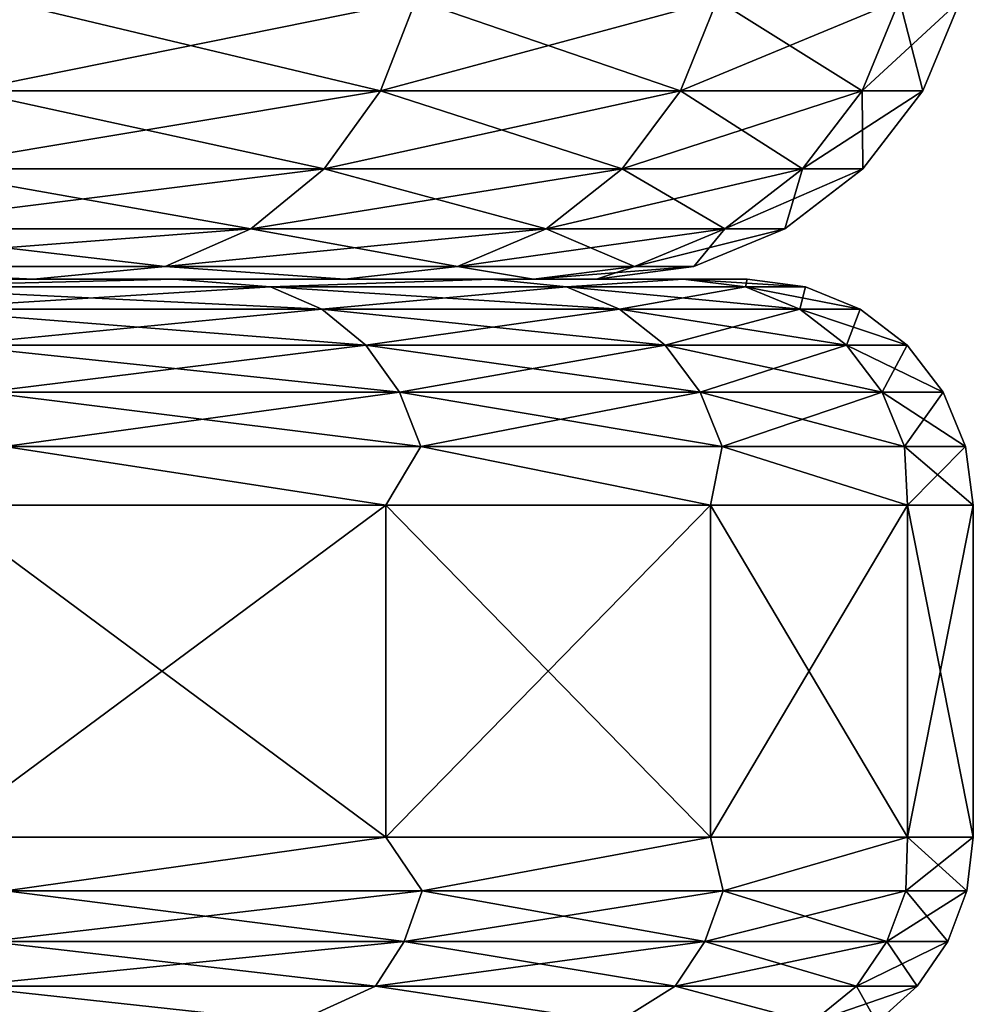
# Model space of a CAD drawing. Header units: millimetres. Extents: x -139 to 106, y -8 to 139.
# Tile 435 of 459: x 87.23 to 88.5, y 46.08 to 47.38. Entities that reach past the tile are written whole.
import ezdxf

# ---------------------------------------------------------------- set-up
doc = ezdxf.new("R2010")
doc.units = ezdxf.units.MM
doc.header["$LTSCALE"] = 53.842063
for name, color, linetype in [('168', 7, 'CONTINUOUS'), ('169', 7, 'CONTINUOUS'), ('170', 7, 'CONTINUOUS'), ('171', 7, 'CONTINUOUS'), ('172', 7, 'CONTINUOUS'), ('173', 7, 'CONTINUOUS'), ('174', 7, 'CONTINUOUS'), ('3', 7, 'CONTINUOUS'), ('6', 7, 'CONTINUOUS')]:
    doc.layers.add(name, color=color, linetype=linetype)

msp = doc.modelspace()

# ---------------------------------------------------------------- linework, layer by layer
at = {"layer": '168', "color": 7, "linetype": 'CONTINUOUS', "true_color": 0x009900}
for points in [[(86.6827, 47.0379, -5.3444), (87.2527, 47.0379, -4.078), (87.4398, 47.0379, -4.1486), (86.6827, 47.0379, -5.3444)], [(86.8599, 47.0379, -5.4371), (86.6827, 47.0379, -5.3444), (87.4398, 47.0379, -4.1486), (86.8599, 47.0379, -5.4371)], [(87.2528, 47.0379, 4.0777), (86.6828, 47.0379, 5.3441), (87.4397, 47.0379, 4.1489), (87.2528, 47.0379, 4.0777)], [(87.4397, 47.0379, 4.1489), (86.6828, 47.0379, 5.3441), (86.8598, 47.0379, 5.4373), (87.4397, 47.0379, 4.1489)], [(87.2527, 47.0379, -4.078), (87.6658, 47.0379, -2.7522), (87.8601, 47.0379, -2.7998), (87.2527, 47.0379, -4.078)], [(87.4398, 47.0379, -4.1486), (87.2527, 47.0379, -4.078), (87.8601, 47.0379, -2.7998), (87.4398, 47.0379, -4.1486)], [(87.6659, 47.0379, 2.7519), (87.2528, 47.0379, 4.0777), (87.86, 47.0379, 2.8), (87.6659, 47.0379, 2.7519)], [(87.86, 47.0379, 2.8), (87.2528, 47.0379, 4.0777), (87.4397, 47.0379, 4.1489), (87.86, 47.0379, 2.8)], [(87.6658, 47.0379, -2.7522), (87.9161, 47.0379, -1.3862), (88.1147, 47.0379, -1.41), (87.6658, 47.0379, -2.7522)], [(87.8601, 47.0379, -2.7998), (87.6658, 47.0379, -2.7522), (88.1147, 47.0379, -1.41), (87.8601, 47.0379, -2.7998)], [(87.9162, 47.0379, 1.3859), (87.6659, 47.0379, 2.7519), (88.1147, 47.0379, 1.4103), (87.9162, 47.0379, 1.3859)], [(88.1147, 47.0379, 1.4103), (87.6659, 47.0379, 2.7519), (87.86, 47.0379, 2.8), (88.1147, 47.0379, 1.4103)], [(87.9161, 47.0379, -1.3862), (88, 47.0379), (88.1147, 47.0379, -1.41), (87.9161, 47.0379, -1.3862)], [(88, 47.0379), (87.9162, 47.0379, 1.3859), (88.2, 47.0379), (88, 47.0379)], [(88.2, 47.0379), (87.9162, 47.0379, 1.3859), (88.1147, 47.0379, 1.4103), (88.2, 47.0379)], [(88.1147, 47.0379, -1.41), (88, 47.0379), (88.2, 47.0379), (88.1147, 47.0379, -1.41)]]:
    msp.add_3dface(points, dxfattribs=at)
at = {"layer": '169', "color": 7, "linetype": 'CONTINUOUS', "true_color": 0x009900}
for points in [[(87.4397, 47.0379, 4.1489), (86.8598, 47.0379, 5.4373), (87.0246, 47.0278, 5.2857), (87.4397, 47.0379, 4.1489)], [(87.5671, 47.0278, 4.0281), (87.4397, 47.0379, 4.1489), (87.0246, 47.0278, 5.2857), (87.5671, 47.0278, 4.0281)], [(87.86, 47.0379, 2.8), (87.4397, 47.0379, 4.1489), (87.5671, 47.0278, 4.0281), (87.86, 47.0379, 2.8)], [(87.9599, 47.0278, 2.716), (87.86, 47.0379, 2.8), (87.5671, 47.0278, 4.0281), (87.9599, 47.0278, 2.716)], [(88.1147, 47.0379, 1.4103), (87.86, 47.0379, 2.8), (87.9599, 47.0278, 2.716), (88.1147, 47.0379, 1.4103)], [(88.1977, 47.0278, 1.3673), (88.1147, 47.0379, 1.4103), (87.9599, 47.0278, 2.716), (88.1977, 47.0278, 1.3673)], [(88.2, 47.0379), (88.1147, 47.0379, 1.4103), (88.2773, 47.0278), (88.2, 47.0379)], [(88.2773, 47.0278), (88.1147, 47.0379, 1.4103), (88.1977, 47.0278, 1.3673), (88.2773, 47.0278)], [(87.5671, 47.0278, 4.0281), (87.0246, 47.0278, 5.2857), (87.6352, 46.9979, 4.0529), (87.5671, 47.0278, 4.0281)], [(87.0246, 47.0278, 5.2857), (87.0894, 46.9979, 5.3182), (87.6352, 46.9979, 4.0529), (87.0246, 47.0278, 5.2857)], [(87.9599, 47.0278, 2.716), (87.5671, 47.0278, 4.0281), (88.0304, 46.9979, 2.7328), (87.9599, 47.0278, 2.716)], [(87.5671, 47.0278, 4.0281), (87.6352, 46.9979, 4.0529), (88.0304, 46.9979, 2.7328), (87.5671, 47.0278, 4.0281)], [(88.1977, 47.0278, 1.3673), (87.9599, 47.0278, 2.716), (88.2697, 46.9979, 1.3757), (88.1977, 47.0278, 1.3673)], [(87.9599, 47.0278, 2.716), (88.0304, 46.9979, 2.7328), (88.2697, 46.9979, 1.3757), (87.9599, 47.0278, 2.716)], [(88.2773, 47.0278), (88.1977, 47.0278, 1.3673), (88.3498, 46.9979), (88.2773, 47.0278)], [(88.3498, 46.9979), (88.1977, 47.0278, 1.3673), (88.2697, 46.9979, 1.3757), (88.3498, 46.9979)], [(87.145, 46.9502, 5.3461), (87.6936, 46.9502, 4.0742), (87.0894, 46.9979, 5.3182), (87.145, 46.9502, 5.3461)], [(87.0894, 46.9979, 5.3182), (87.6936, 46.9502, 4.0742), (87.6352, 46.9979, 4.0529), (87.0894, 46.9979, 5.3182)], [(87.6936, 46.9502, 4.0742), (88.0909, 46.9502, 2.7471), (87.6352, 46.9979, 4.0529), (87.6936, 46.9502, 4.0742)], [(87.6352, 46.9979, 4.0529), (88.0909, 46.9502, 2.7471), (88.0304, 46.9979, 2.7328), (87.6352, 46.9979, 4.0529)], [(88.0909, 46.9502, 2.7471), (88.3315, 46.9502, 1.3829), (88.0304, 46.9979, 2.7328), (88.0909, 46.9502, 2.7471)], [(88.0304, 46.9979, 2.7328), (88.3315, 46.9502, 1.3829), (88.2697, 46.9979, 1.3757), (88.0304, 46.9979, 2.7328)], [(88.3315, 46.9502, 1.3829), (88.412, 46.9502), (88.2697, 46.9979, 1.3757), (88.3315, 46.9502, 1.3829)], [(88.412, 46.9502), (88.3498, 46.9979), (88.2697, 46.9979, 1.3757), (88.412, 46.9502)], [(87.1876, 46.888, 5.3675), (87.7385, 46.888, 4.0905), (87.145, 46.9502, 5.3461), (87.1876, 46.888, 5.3675)], [(87.145, 46.9502, 5.3461), (87.7385, 46.888, 4.0905), (87.6936, 46.9502, 4.0742), (87.145, 46.9502, 5.3461)], [(87.7385, 46.888, 4.0905), (88.1374, 46.888, 2.7581), (87.6936, 46.9502, 4.0742), (87.7385, 46.888, 4.0905)], [(87.6936, 46.9502, 4.0742), (88.1374, 46.888, 2.7581), (88.0909, 46.9502, 2.7471), (87.6936, 46.9502, 4.0742)], [(88.1374, 46.888, 2.7581), (88.3789, 46.888, 1.3884), (88.0909, 46.9502, 2.7471), (88.1374, 46.888, 2.7581)], [(88.0909, 46.9502, 2.7471), (88.3789, 46.888, 1.3884), (88.3315, 46.9502, 1.3829), (88.0909, 46.9502, 2.7471)], [(88.3789, 46.888, 1.3884), (88.4598, 46.888), (88.3315, 46.9502, 1.3829), (88.3789, 46.888, 1.3884)], [(88.4598, 46.888), (88.412, 46.9502), (88.3315, 46.9502, 1.3829), (88.4598, 46.888)], [(87.2145, 46.8156, 5.381), (87.7667, 46.8156, 4.1007), (87.1876, 46.888, 5.3675), (87.2145, 46.8156, 5.381)], [(87.1876, 46.888, 5.3675), (87.7667, 46.8156, 4.1007), (87.7385, 46.888, 4.0905), (87.1876, 46.888, 5.3675)], [(87.7667, 46.8156, 4.1007), (88.1666, 46.8156, 2.765), (87.7385, 46.888, 4.0905), (87.7667, 46.8156, 4.1007)], [(87.7385, 46.888, 4.0905), (88.1666, 46.8156, 2.765), (88.1374, 46.888, 2.7581), (87.7385, 46.888, 4.0905)], [(88.1666, 46.8156, 2.765), (88.4087, 46.8156, 1.3919), (88.1374, 46.888, 2.7581), (88.1666, 46.8156, 2.765)], [(88.1374, 46.888, 2.7581), (88.4087, 46.8156, 1.3919), (88.3789, 46.888, 1.3884), (88.1374, 46.888, 2.7581)], [(88.4087, 46.8156, 1.3919), (88.4898, 46.8156), (88.3789, 46.888, 1.3884), (88.4087, 46.8156, 1.3919)], [(88.4898, 46.8156), (88.4598, 46.888), (88.3789, 46.888, 1.3884), (88.4898, 46.8156)], [(87.1255, 46.7379, 5.5767), (87.7202, 46.7379, 4.2553), (87.2145, 46.8156, 5.381), (87.1255, 46.7379, 5.5767)], [(87.2145, 46.8156, 5.381), (87.7202, 46.7379, 4.2553), (87.7667, 46.8156, 4.1007), (87.2145, 46.8156, 5.381)], [(87.7202, 46.7379, 4.2553), (88.1513, 46.7379, 2.8718), (87.7667, 46.8156, 4.1007), (87.7202, 46.7379, 4.2553)], [(87.7667, 46.8156, 4.1007), (88.1513, 46.7379, 2.8718), (88.1666, 46.8156, 2.765), (87.7667, 46.8156, 4.1007)], [(88.1513, 46.7379, 2.8718), (88.4125, 46.7379, 1.4465), (88.1666, 46.8156, 2.765), (88.1513, 46.7379, 2.8718)], [(88.1666, 46.8156, 2.765), (88.4125, 46.7379, 1.4465), (88.4087, 46.8156, 1.3919), (88.1666, 46.8156, 2.765)], [(88.4125, 46.7379, 1.4465), (88.5, 46.7379), (88.4087, 46.8156, 1.3919), (88.4125, 46.7379, 1.4465)], [(88.4087, 46.8156, 1.3919), (88.5, 46.7379), (88.4898, 46.8156), (88.4087, 46.8156, 1.3919)]]:
    msp.add_3dface(points, dxfattribs=at)
at = {"layer": '170', "color": 7, "linetype": 'CONTINUOUS', "true_color": 0x009900}
for points in [[(86.8599, 47.0379, -5.4371), (87.4398, 47.0379, -4.1486), (87.0246, 47.0278, -5.2857), (86.8599, 47.0379, -5.4371)], [(87.0246, 47.0278, -5.2857), (87.4398, 47.0379, -4.1486), (87.5671, 47.0278, -4.0281), (87.0246, 47.0278, -5.2857)], [(87.4398, 47.0379, -4.1486), (87.8601, 47.0379, -2.7998), (87.5671, 47.0278, -4.0281), (87.4398, 47.0379, -4.1486)], [(87.5671, 47.0278, -4.0281), (87.8601, 47.0379, -2.7998), (87.9599, 47.0278, -2.716), (87.5671, 47.0278, -4.0281)], [(87.8601, 47.0379, -2.7998), (88.1147, 47.0379, -1.41), (87.9599, 47.0278, -2.716), (87.8601, 47.0379, -2.7998)], [(87.9599, 47.0278, -2.716), (88.1147, 47.0379, -1.41), (88.1977, 47.0278, -1.3673), (87.9599, 47.0278, -2.716)], [(88.1147, 47.0379, -1.41), (88.2, 47.0379), (88.1977, 47.0278, -1.3673), (88.1147, 47.0379, -1.41)], [(88.2, 47.0379), (88.2773, 47.0278), (88.1977, 47.0278, -1.3673), (88.2, 47.0379)], [(87.0246, 47.0278, -5.2857), (87.5671, 47.0278, -4.0281), (87.0894, 46.9979, -5.3182), (87.0246, 47.0278, -5.2857)], [(87.5671, 47.0278, -4.0281), (87.6352, 46.9979, -4.0529), (87.0894, 46.9979, -5.3182), (87.5671, 47.0278, -4.0281)], [(87.5671, 47.0278, -4.0281), (87.9599, 47.0278, -2.716), (87.6352, 46.9979, -4.0529), (87.5671, 47.0278, -4.0281)], [(87.9599, 47.0278, -2.716), (88.0304, 46.9979, -2.7328), (87.6352, 46.9979, -4.0529), (87.9599, 47.0278, -2.716)], [(87.9599, 47.0278, -2.716), (88.1977, 47.0278, -1.3673), (88.0304, 46.9979, -2.7328), (87.9599, 47.0278, -2.716)], [(88.1977, 47.0278, -1.3673), (88.2697, 46.9979, -1.3757), (88.0304, 46.9979, -2.7328), (88.1977, 47.0278, -1.3673)], [(88.1977, 47.0278, -1.3673), (88.2773, 47.0278), (88.2697, 46.9979, -1.3757), (88.1977, 47.0278, -1.3673)], [(88.2773, 47.0278), (88.3498, 46.9979), (88.2697, 46.9979, -1.3757), (88.2773, 47.0278)], [(87.6352, 46.9979, -4.0529), (87.145, 46.9502, -5.3461), (87.0894, 46.9979, -5.3182), (87.6352, 46.9979, -4.0529)], [(87.6936, 46.9502, -4.0742), (87.145, 46.9502, -5.3461), (87.6352, 46.9979, -4.0529), (87.6936, 46.9502, -4.0742)], [(88.0304, 46.9979, -2.7328), (87.6936, 46.9502, -4.0742), (87.6352, 46.9979, -4.0529), (88.0304, 46.9979, -2.7328)], [(88.0909, 46.9502, -2.7471), (87.6936, 46.9502, -4.0742), (88.0304, 46.9979, -2.7328), (88.0909, 46.9502, -2.7471)], [(88.2697, 46.9979, -1.3757), (88.0909, 46.9502, -2.7471), (88.0304, 46.9979, -2.7328), (88.2697, 46.9979, -1.3757)], [(88.3315, 46.9502, -1.3829), (88.0909, 46.9502, -2.7471), (88.2697, 46.9979, -1.3757), (88.3315, 46.9502, -1.3829)], [(88.3498, 46.9979), (88.3315, 46.9502, -1.3829), (88.2697, 46.9979, -1.3757), (88.3498, 46.9979)], [(88.3498, 46.9979), (88.412, 46.9502), (88.3315, 46.9502, -1.3829), (88.3498, 46.9979)], [(87.6936, 46.9502, -4.0742), (87.1876, 46.888, -5.3675), (87.145, 46.9502, -5.3461), (87.6936, 46.9502, -4.0742)], [(87.7385, 46.888, -4.0905), (87.1876, 46.888, -5.3675), (87.6936, 46.9502, -4.0742), (87.7385, 46.888, -4.0905)], [(88.0909, 46.9502, -2.7471), (87.7385, 46.888, -4.0905), (87.6936, 46.9502, -4.0742), (88.0909, 46.9502, -2.7471)], [(88.1374, 46.888, -2.7581), (87.7385, 46.888, -4.0905), (88.0909, 46.9502, -2.7471), (88.1374, 46.888, -2.7581)], [(88.3315, 46.9502, -1.3829), (88.1374, 46.888, -2.7581), (88.0909, 46.9502, -2.7471), (88.3315, 46.9502, -1.3829)], [(88.3789, 46.888, -1.3884), (88.1374, 46.888, -2.7581), (88.3315, 46.9502, -1.3829), (88.3789, 46.888, -1.3884)], [(88.412, 46.9502), (88.3789, 46.888, -1.3884), (88.3315, 46.9502, -1.3829), (88.412, 46.9502)], [(88.412, 46.9502), (88.4598, 46.888), (88.3789, 46.888, -1.3884), (88.412, 46.9502)], [(87.7385, 46.888, -4.0905), (87.2145, 46.8156, -5.381), (87.1876, 46.888, -5.3675), (87.7385, 46.888, -4.0905)], [(87.7667, 46.8156, -4.1007), (87.2145, 46.8156, -5.381), (87.7385, 46.888, -4.0905), (87.7667, 46.8156, -4.1007)], [(88.1374, 46.888, -2.7581), (87.7667, 46.8156, -4.1007), (87.7385, 46.888, -4.0905), (88.1374, 46.888, -2.7581)], [(88.1666, 46.8156, -2.765), (87.7667, 46.8156, -4.1007), (88.1374, 46.888, -2.7581), (88.1666, 46.8156, -2.765)], [(88.3789, 46.888, -1.3884), (88.1666, 46.8156, -2.765), (88.1374, 46.888, -2.7581), (88.3789, 46.888, -1.3884)], [(88.4087, 46.8156, -1.3919), (88.1666, 46.8156, -2.765), (88.3789, 46.888, -1.3884), (88.4087, 46.8156, -1.3919)], [(88.4598, 46.888), (88.4087, 46.8156, -1.3919), (88.3789, 46.888, -1.3884), (88.4598, 46.888)], [(88.4598, 46.888), (88.4898, 46.8156), (88.4087, 46.8156, -1.3919), (88.4598, 46.888)], [(87.7202, 46.7379, -4.2553), (87.1255, 46.7379, -5.5767), (87.2145, 46.8156, -5.381), (87.7202, 46.7379, -4.2553)], [(87.7667, 46.8156, -4.1007), (87.7202, 46.7379, -4.2553), (87.2145, 46.8156, -5.381), (87.7667, 46.8156, -4.1007)], [(88.1513, 46.7379, -2.8718), (87.7202, 46.7379, -4.2553), (87.7667, 46.8156, -4.1007), (88.1513, 46.7379, -2.8718)], [(88.1666, 46.8156, -2.765), (88.1513, 46.7379, -2.8718), (87.7667, 46.8156, -4.1007), (88.1666, 46.8156, -2.765)], [(88.4125, 46.7379, -1.4464), (88.1513, 46.7379, -2.8718), (88.1666, 46.8156, -2.765), (88.4125, 46.7379, -1.4464)], [(88.4087, 46.8156, -1.3919), (88.4125, 46.7379, -1.4464), (88.1666, 46.8156, -2.765), (88.4087, 46.8156, -1.3919)], [(88.4898, 46.8156), (88.4125, 46.7379, -1.4464), (88.4087, 46.8156, -1.3919), (88.4898, 46.8156)], [(88.4898, 46.8156), (88.5, 46.7379), (88.4125, 46.7379, -1.4464), (88.4898, 46.8156)]]:
    msp.add_3dface(points, dxfattribs=at)
at = {"layer": '171', "color": 7, "linetype": 'CONTINUOUS', "true_color": 0x009900}
for points in [[(87.1255, 46.7379, -5.5767), (87.7202, 46.7379, -4.2553), (87.1255, 46.2969, -5.5767), (87.1255, 46.7379, -5.5767)], [(87.1255, 46.2969, -5.5767), (87.7202, 46.7379, -4.2553), (87.7202, 46.2969, -4.2553), (87.1255, 46.2969, -5.5767)], [(87.7202, 46.7379, -4.2553), (88.1513, 46.7379, -2.8718), (87.7202, 46.2969, -4.2553), (87.7202, 46.7379, -4.2553)], [(87.7202, 46.2969, -4.2553), (88.1513, 46.7379, -2.8718), (88.1513, 46.2969, -2.8718), (87.7202, 46.2969, -4.2553)], [(88.1513, 46.7379, -2.8718), (88.4125, 46.7379, -1.4464), (88.1513, 46.2969, -2.8718), (88.1513, 46.7379, -2.8718)], [(88.1513, 46.2969, -2.8718), (88.4125, 46.7379, -1.4464), (88.4125, 46.2969, -1.4464), (88.1513, 46.2969, -2.8718)], [(88.4125, 46.7379, -1.4464), (88.5, 46.7379), (88.4125, 46.2969, -1.4464), (88.4125, 46.7379, -1.4464)], [(88.4125, 46.2969, -1.4464), (88.5, 46.7379), (88.5, 46.2969), (88.4125, 46.2969, -1.4464)]]:
    msp.add_3dface(points, dxfattribs=at)
at = {"layer": '172', "color": 7, "linetype": 'CONTINUOUS', "true_color": 0x009900}
for points in [[(87.7202, 46.7379, 4.2553), (87.1255, 46.7379, 5.5767), (87.7202, 46.2969, 4.2553), (87.7202, 46.7379, 4.2553)], [(87.7202, 46.2969, 4.2553), (87.1255, 46.7379, 5.5767), (87.1255, 46.2969, 5.5767), (87.7202, 46.2969, 4.2553)], [(88.1513, 46.7379, 2.8718), (87.7202, 46.7379, 4.2553), (88.1513, 46.2969, 2.8718), (88.1513, 46.7379, 2.8718)], [(88.1513, 46.2969, 2.8718), (87.7202, 46.7379, 4.2553), (87.7202, 46.2969, 4.2553), (88.1513, 46.2969, 2.8718)], [(88.4125, 46.7379, 1.4465), (88.1513, 46.7379, 2.8718), (88.4125, 46.2969, 1.4465), (88.4125, 46.7379, 1.4465)], [(88.4125, 46.2969, 1.4465), (88.1513, 46.7379, 2.8718), (88.1513, 46.2969, 2.8718), (88.4125, 46.2969, 1.4465)], [(88.5, 46.7379), (88.4125, 46.7379, 1.4465), (88.5, 46.2969), (88.5, 46.7379)], [(88.5, 46.2969), (88.4125, 46.7379, 1.4465), (88.4125, 46.2969, 1.4465), (88.5, 46.2969)]]:
    msp.add_3dface(points, dxfattribs=at)
at = {"layer": '173', "color": 7, "linetype": 'CONTINUOUS', "true_color": 0x009900}
for points in [[(87.7202, 46.2969, 4.2553), (87.1255, 46.2969, 5.5767), (87.2159, 46.2258, 5.3817), (87.7202, 46.2969, 4.2553)], [(87.7683, 46.2258, 4.1013), (87.7202, 46.2969, 4.2553), (87.2159, 46.2258, 5.3817), (87.7683, 46.2258, 4.1013)], [(88.1513, 46.2969, 2.8718), (87.7202, 46.2969, 4.2553), (87.7683, 46.2258, 4.1013), (88.1513, 46.2969, 2.8718)], [(88.1682, 46.2258, 2.7654), (88.1513, 46.2969, 2.8718), (87.7683, 46.2258, 4.1013), (88.1682, 46.2258, 2.7654)], [(88.4125, 46.2969, 1.4465), (88.1513, 46.2969, 2.8718), (88.1682, 46.2258, 2.7654), (88.4125, 46.2969, 1.4465)], [(88.4104, 46.2258, 1.3921), (88.4125, 46.2969, 1.4465), (88.1682, 46.2258, 2.7654), (88.4104, 46.2258, 1.3921)], [(88.4914, 46.2258), (88.4125, 46.2969, 1.4465), (88.4104, 46.2258, 1.3921), (88.4914, 46.2258)], [(88.5, 46.2969), (88.4125, 46.2969, 1.4465), (88.4914, 46.2258), (88.5, 46.2969)], [(87.2159, 46.2258, 5.3817), (87.1933, 46.1585, 5.3704), (87.7445, 46.1585, 4.0927), (87.2159, 46.2258, 5.3817)], [(87.7683, 46.2258, 4.1013), (87.2159, 46.2258, 5.3817), (87.7445, 46.1585, 4.0927), (87.7683, 46.2258, 4.1013)], [(87.7683, 46.2258, 4.1013), (87.7445, 46.1585, 4.0927), (88.1436, 46.1585, 2.7596), (87.7683, 46.2258, 4.1013)], [(88.1682, 46.2258, 2.7654), (87.7683, 46.2258, 4.1013), (88.1436, 46.1585, 2.7596), (88.1682, 46.2258, 2.7654)], [(88.1682, 46.2258, 2.7654), (88.1436, 46.1585, 2.7596), (88.3852, 46.1585, 1.3892), (88.1682, 46.2258, 2.7654)], [(88.4104, 46.2258, 1.3921), (88.1682, 46.2258, 2.7654), (88.3852, 46.1585, 1.3892), (88.4104, 46.2258, 1.3921)], [(88.4661, 46.1585), (88.4104, 46.2258, 1.3921), (88.3852, 46.1585, 1.3892), (88.4661, 46.1585)], [(88.4914, 46.2258), (88.4104, 46.2258, 1.3921), (88.4661, 46.1585), (88.4914, 46.2258)], [(87.1571, 46.0991, 5.3522), (87.7064, 46.0991, 4.0788), (87.1933, 46.1585, 5.3704), (87.1571, 46.0991, 5.3522)], [(87.1933, 46.1585, 5.3704), (87.7064, 46.0991, 4.0788), (87.7445, 46.1585, 4.0927), (87.1933, 46.1585, 5.3704)], [(87.7064, 46.0991, 4.0788), (88.1041, 46.0991, 2.7502), (87.7445, 46.1585, 4.0927), (87.7064, 46.0991, 4.0788)], [(87.7445, 46.1585, 4.0927), (88.1041, 46.0991, 2.7502), (88.1436, 46.1585, 2.7596), (87.7445, 46.1585, 4.0927)], [(88.1041, 46.0991, 2.7502), (88.3449, 46.0991, 1.3845), (88.1436, 46.1585, 2.7596), (88.1041, 46.0991, 2.7502)], [(88.1436, 46.1585, 2.7596), (88.3449, 46.0991, 1.3845), (88.3852, 46.1585, 1.3892), (88.1436, 46.1585, 2.7596)], [(88.3449, 46.0991, 1.3845), (88.4256, 46.0991), (88.3852, 46.1585, 1.3892), (88.3449, 46.0991, 1.3845)], [(88.4256, 46.0991), (88.4661, 46.1585), (88.3852, 46.1585, 1.3892), (88.4256, 46.0991)], [(87.0122, 46.0512, 5.5172), (87.6006, 46.0512, 4.2099), (87.1571, 46.0991, 5.3522), (87.0122, 46.0512, 5.5172)], [(87.1571, 46.0991, 5.3522), (87.6006, 46.0512, 4.2099), (87.7064, 46.0991, 4.0788), (87.1571, 46.0991, 5.3522)], [(87.6006, 46.0512, 4.2099), (88.0271, 46.0512, 2.8412), (87.7064, 46.0991, 4.0788), (87.6006, 46.0512, 4.2099)], [(87.7064, 46.0991, 4.0788), (88.0271, 46.0512, 2.8412), (88.1041, 46.0991, 2.7502), (87.7064, 46.0991, 4.0788)], [(88.0271, 46.0512, 2.8412), (88.2855, 46.0512, 1.431), (88.1041, 46.0991, 2.7502), (88.0271, 46.0512, 2.8412)], [(88.1041, 46.0991, 2.7502), (88.2855, 46.0512, 1.431), (88.3449, 46.0991, 1.3845), (88.1041, 46.0991, 2.7502)], [(88.2855, 46.0512, 1.431), (88.3721, 46.0512), (88.3449, 46.0991, 1.3845), (88.2855, 46.0512, 1.431)], [(88.3449, 46.0991, 1.3845), (88.3721, 46.0512), (88.4256, 46.0991), (88.3449, 46.0991, 1.3845)]]:
    msp.add_3dface(points, dxfattribs=at)
at = {"layer": '174', "color": 7, "linetype": 'CONTINUOUS', "true_color": 0x009900}
for points in [[(87.1255, 46.2969, -5.5767), (87.7202, 46.2969, -4.2553), (87.2159, 46.2258, -5.3817), (87.1255, 46.2969, -5.5767)], [(87.2159, 46.2258, -5.3817), (87.7202, 46.2969, -4.2553), (87.7683, 46.2258, -4.1013), (87.2159, 46.2258, -5.3817)], [(87.7202, 46.2969, -4.2553), (88.1513, 46.2969, -2.8718), (87.7683, 46.2258, -4.1013), (87.7202, 46.2969, -4.2553)], [(87.7683, 46.2258, -4.1013), (88.1513, 46.2969, -2.8718), (88.1682, 46.2258, -2.7654), (87.7683, 46.2258, -4.1013)], [(88.1513, 46.2969, -2.8718), (88.4125, 46.2969, -1.4464), (88.1682, 46.2258, -2.7654), (88.1513, 46.2969, -2.8718)], [(88.1682, 46.2258, -2.7654), (88.4125, 46.2969, -1.4464), (88.4104, 46.2258, -1.3921), (88.1682, 46.2258, -2.7654)], [(88.4125, 46.2969, -1.4464), (88.5, 46.2969), (88.4104, 46.2258, -1.3921), (88.4125, 46.2969, -1.4464)], [(88.5, 46.2969), (88.4914, 46.2258), (88.4104, 46.2258, -1.3921), (88.5, 46.2969)], [(87.2159, 46.2258, -5.3817), (87.7683, 46.2258, -4.1013), (87.1933, 46.1585, -5.3704), (87.2159, 46.2258, -5.3817)], [(87.7683, 46.2258, -4.1013), (87.7445, 46.1585, -4.0927), (87.1933, 46.1585, -5.3704), (87.7683, 46.2258, -4.1013)], [(87.7683, 46.2258, -4.1013), (88.1682, 46.2258, -2.7654), (87.7445, 46.1585, -4.0927), (87.7683, 46.2258, -4.1013)], [(88.1682, 46.2258, -2.7654), (88.1436, 46.1585, -2.7596), (87.7445, 46.1585, -4.0927), (88.1682, 46.2258, -2.7654)], [(88.1682, 46.2258, -2.7654), (88.4104, 46.2258, -1.3921), (88.1436, 46.1585, -2.7596), (88.1682, 46.2258, -2.7654)], [(88.4104, 46.2258, -1.3921), (88.3852, 46.1585, -1.3892), (88.1436, 46.1585, -2.7596), (88.4104, 46.2258, -1.3921)], [(88.4914, 46.2258), (88.4661, 46.1585), (88.3852, 46.1585, -1.3892), (88.4914, 46.2258)], [(88.4104, 46.2258, -1.3921), (88.4914, 46.2258), (88.3852, 46.1585, -1.3892), (88.4104, 46.2258, -1.3921)], [(87.7064, 46.0991, -4.0788), (87.1571, 46.0991, -5.3522), (87.7445, 46.1585, -4.0927), (87.7064, 46.0991, -4.0788)], [(87.7445, 46.1585, -4.0927), (87.1571, 46.0991, -5.3522), (87.1933, 46.1585, -5.3704), (87.7445, 46.1585, -4.0927)], [(88.1041, 46.0991, -2.7502), (87.7064, 46.0991, -4.0788), (88.1436, 46.1585, -2.7596), (88.1041, 46.0991, -2.7502)], [(88.1436, 46.1585, -2.7596), (87.7064, 46.0991, -4.0788), (87.7445, 46.1585, -4.0927), (88.1436, 46.1585, -2.7596)], [(88.3449, 46.0991, -1.3845), (88.1041, 46.0991, -2.7502), (88.3852, 46.1585, -1.3892), (88.3449, 46.0991, -1.3845)], [(88.3852, 46.1585, -1.3892), (88.1041, 46.0991, -2.7502), (88.1436, 46.1585, -2.7596), (88.3852, 46.1585, -1.3892)], [(88.4661, 46.1585), (88.4256, 46.0991), (88.3449, 46.0991, -1.3845), (88.4661, 46.1585)], [(88.4661, 46.1585), (88.3449, 46.0991, -1.3845), (88.3852, 46.1585, -1.3892), (88.4661, 46.1585)], [(87.6006, 46.0512, -4.2099), (87.0122, 46.0512, -5.5172), (87.1571, 46.0991, -5.3522), (87.6006, 46.0512, -4.2099)], [(87.7064, 46.0991, -4.0788), (87.6006, 46.0512, -4.2099), (87.1571, 46.0991, -5.3522), (87.7064, 46.0991, -4.0788)], [(88.0271, 46.0512, -2.8412), (87.6006, 46.0512, -4.2099), (87.7064, 46.0991, -4.0788), (88.0271, 46.0512, -2.8412)], [(88.1041, 46.0991, -2.7502), (88.0271, 46.0512, -2.8412), (87.7064, 46.0991, -4.0788), (88.1041, 46.0991, -2.7502)], [(88.2855, 46.0512, -1.431), (88.0271, 46.0512, -2.8412), (88.1041, 46.0991, -2.7502), (88.2855, 46.0512, -1.431)], [(88.3449, 46.0991, -1.3845), (88.2855, 46.0512, -1.431), (88.1041, 46.0991, -2.7502), (88.3449, 46.0991, -1.3845)], [(88.4256, 46.0991), (88.3721, 46.0512), (88.2855, 46.0512, -1.431), (88.4256, 46.0991)], [(88.4256, 46.0991), (88.2855, 46.0512, -1.431), (88.3449, 46.0991, -1.3845), (88.4256, 46.0991)]]:
    msp.add_3dface(points, dxfattribs=at)
at = {"layer": '3', "color": 8, "linetype": 'CONTINUOUS'}
for points in [[(87.7133, 47.2878, 4.0813), (87.2084, 47.4085, 5.3779), (87.1637, 47.2878, 5.3555), (87.7133, 47.2878, 4.0813)], [(87.7603, 47.4085, 4.0984), (87.2084, 47.4085, 5.3779), (87.7133, 47.2878, 4.0813), (87.7603, 47.4085, 4.0984)], [(88.1113, 47.2878, 2.7519), (87.7603, 47.4085, 4.0984), (87.7133, 47.2878, 4.0813), (88.1113, 47.2878, 2.7519)], [(88.16, 47.4085, 2.7635), (87.7603, 47.4085, 4.0984), (88.1113, 47.2878, 2.7519), (88.16, 47.4085, 2.7635)], [(88.3523, 47.2878, 1.3853), (88.16, 47.4085, 2.7635), (88.1113, 47.2878, 2.7519), (88.3523, 47.2878, 1.3853)], [(88.4019, 47.4085, 1.3911), (88.16, 47.4085, 2.7635), (88.3523, 47.2878, 1.3853), (88.4019, 47.4085, 1.3911)], [(88.4329, 47.2878), (88.4019, 47.4085, 1.3911), (88.3523, 47.2878, 1.3853), (88.4329, 47.2878)], [(88.483, 47.4085), (88.4019, 47.4085, 1.3911), (88.4329, 47.2878), (88.483, 47.4085)], [(87.6385, 47.1842, 4.0541), (87.1637, 47.2878, 5.3555), (87.0926, 47.1842, 5.3198), (87.6385, 47.1842, 4.0541)], [(87.7133, 47.2878, 4.0813), (87.1637, 47.2878, 5.3555), (87.6385, 47.1842, 4.0541), (87.7133, 47.2878, 4.0813)], [(88.0339, 47.1842, 2.7336), (87.7133, 47.2878, 4.0813), (87.6385, 47.1842, 4.0541), (88.0339, 47.1842, 2.7336)], [(88.1113, 47.2878, 2.7519), (87.7133, 47.2878, 4.0813), (88.0339, 47.1842, 2.7336), (88.1113, 47.2878, 2.7519)], [(88.2732, 47.1842, 1.3761), (88.1113, 47.2878, 2.7519), (88.0339, 47.1842, 2.7336), (88.2732, 47.1842, 1.3761)], [(88.3523, 47.2878, 1.3853), (88.1113, 47.2878, 2.7519), (88.2732, 47.1842, 1.3761), (88.3523, 47.2878, 1.3853)], [(88.3534, 47.1842), (88.3523, 47.2878, 1.3853), (88.2732, 47.1842, 1.3761), (88.3534, 47.1842)], [(88.4329, 47.2878), (88.3523, 47.2878, 1.3853), (88.3534, 47.1842), (88.4329, 47.2878)], [(87.5411, 47.1047, 4.0186), (87.0926, 47.1842, 5.3198), (86.9999, 47.1047, 5.2732), (87.5411, 47.1047, 4.0186)], [(87.6385, 47.1842, 4.0541), (87.0926, 47.1842, 5.3198), (87.5411, 47.1047, 4.0186), (87.6385, 47.1842, 4.0541)], [(87.9329, 47.1047, 2.7097), (87.6385, 47.1842, 4.0541), (87.5411, 47.1047, 4.0186), (87.9329, 47.1047, 2.7097)], [(88.0339, 47.1842, 2.7336), (87.6385, 47.1842, 4.0541), (87.9329, 47.1047, 2.7097), (88.0339, 47.1842, 2.7336)], [(88.1702, 47.1047, 1.3641), (88.0339, 47.1842, 2.7336), (87.9329, 47.1047, 2.7097), (88.1702, 47.1047, 1.3641)], [(88.2732, 47.1842, 1.3761), (88.0339, 47.1842, 2.7336), (88.1702, 47.1047, 1.3641), (88.2732, 47.1842, 1.3761)], [(88.2497, 47.1047), (88.2732, 47.1842, 1.3761), (88.1702, 47.1047, 1.3641), (88.2497, 47.1047)], [(88.3534, 47.1842), (88.2732, 47.1842, 1.3761), (88.2497, 47.1047), (88.3534, 47.1842)], [(86.892, 47.0549, 5.219), (87.4276, 47.0549, 3.9773), (86.9999, 47.1047, 5.2732), (86.892, 47.0549, 5.219)], [(87.4276, 47.0549, 3.9773), (87.5411, 47.1047, 4.0186), (86.9999, 47.1047, 5.2732), (87.4276, 47.0549, 3.9773)], [(87.4276, 47.0549, 3.9773), (87.8154, 47.0549, 2.6818), (87.5411, 47.1047, 4.0186), (87.4276, 47.0549, 3.9773)], [(87.8154, 47.0549, 2.6818), (87.9329, 47.1047, 2.7097), (87.5411, 47.1047, 4.0186), (87.8154, 47.0549, 2.6818)], [(87.8154, 47.0549, 2.6818), (88.0503, 47.0549, 1.35), (87.9329, 47.1047, 2.7097), (87.8154, 47.0549, 2.6818)], [(88.0503, 47.0549, 1.35), (88.1702, 47.1047, 1.3641), (87.9329, 47.1047, 2.7097), (88.0503, 47.0549, 1.35)], [(88.0503, 47.0549, 1.35), (88.1289, 47.0549), (88.1702, 47.1047, 1.3641), (88.0503, 47.0549, 1.35)], [(88.1289, 47.0549), (88.2497, 47.1047), (88.1702, 47.1047, 1.3641), (88.1289, 47.0549)], [(86.6828, 47.0379, 5.3441), (87.2528, 47.0379, 4.0777), (86.892, 47.0549, 5.219), (86.6828, 47.0379, 5.3441)], [(86.892, 47.0549, 5.219), (87.2528, 47.0379, 4.0777), (87.4276, 47.0549, 3.9773), (86.892, 47.0549, 5.219)], [(87.2528, 47.0379, 4.0777), (87.6659, 47.0379, 2.7519), (87.4276, 47.0549, 3.9773), (87.2528, 47.0379, 4.0777)], [(87.4276, 47.0549, 3.9773), (87.6659, 47.0379, 2.7519), (87.8154, 47.0549, 2.6818), (87.4276, 47.0549, 3.9773)], [(87.6659, 47.0379, 2.7519), (87.9162, 47.0379, 1.3859), (87.8154, 47.0549, 2.6818), (87.6659, 47.0379, 2.7519)], [(87.8154, 47.0549, 2.6818), (87.9162, 47.0379, 1.3859), (88.0503, 47.0549, 1.35), (87.8154, 47.0549, 2.6818)], [(87.9162, 47.0379, 1.3859), (88, 47.0379), (88.0503, 47.0549, 1.35), (87.9162, 47.0379, 1.3859)], [(88.0503, 47.0549, 1.35), (88, 47.0379), (88.1289, 47.0549), (88.0503, 47.0549, 1.35)]]:
    msp.add_3dface(points, dxfattribs=at)
at = {"layer": '6', "color": 8, "linetype": 'CONTINUOUS'}
for points in [[(87.2084, 47.4085, -5.3779), (87.7603, 47.4085, -4.0984), (87.1637, 47.2878, -5.3555), (87.2084, 47.4085, -5.3779)], [(87.1637, 47.2878, -5.3555), (87.7603, 47.4085, -4.0984), (87.7133, 47.2878, -4.0813), (87.1637, 47.2878, -5.3555)], [(87.7603, 47.4085, -4.0984), (88.16, 47.4085, -2.7635), (87.7133, 47.2878, -4.0813), (87.7603, 47.4085, -4.0984)], [(87.7133, 47.2878, -4.0813), (88.16, 47.4085, -2.7635), (88.1113, 47.2878, -2.7519), (87.7133, 47.2878, -4.0813)], [(88.16, 47.4085, -2.7635), (88.4019, 47.4085, -1.3911), (88.1113, 47.2878, -2.7519), (88.16, 47.4085, -2.7635)], [(88.1113, 47.2878, -2.7519), (88.4019, 47.4085, -1.3911), (88.3523, 47.2878, -1.3853), (88.1113, 47.2878, -2.7519)], [(88.483, 47.4085), (88.4329, 47.2878), (88.3523, 47.2878, -1.3853), (88.483, 47.4085)], [(88.4019, 47.4085, -1.3911), (88.483, 47.4085), (88.3523, 47.2878, -1.3853), (88.4019, 47.4085, -1.3911)], [(87.1637, 47.2878, -5.3555), (87.7133, 47.2878, -4.0813), (87.0926, 47.1842, -5.3198), (87.1637, 47.2878, -5.3555)], [(87.0926, 47.1842, -5.3198), (87.7133, 47.2878, -4.0813), (87.6385, 47.1842, -4.0541), (87.0926, 47.1842, -5.3198)], [(87.7133, 47.2878, -4.0813), (88.1113, 47.2878, -2.7519), (87.6385, 47.1842, -4.0541), (87.7133, 47.2878, -4.0813)], [(87.6385, 47.1842, -4.0541), (88.1113, 47.2878, -2.7519), (88.0339, 47.1842, -2.7336), (87.6385, 47.1842, -4.0541)], [(88.1113, 47.2878, -2.7519), (88.3523, 47.2878, -1.3853), (88.0339, 47.1842, -2.7336), (88.1113, 47.2878, -2.7519)], [(88.0339, 47.1842, -2.7336), (88.3523, 47.2878, -1.3853), (88.2732, 47.1842, -1.3761), (88.0339, 47.1842, -2.7336)], [(88.4329, 47.2878), (88.3534, 47.1842), (88.2732, 47.1842, -1.3761), (88.4329, 47.2878)], [(88.3523, 47.2878, -1.3853), (88.4329, 47.2878), (88.2732, 47.1842, -1.3761), (88.3523, 47.2878, -1.3853)], [(87.0926, 47.1842, -5.3198), (87.6385, 47.1842, -4.0541), (86.9999, 47.1047, -5.2732), (87.0926, 47.1842, -5.3198)], [(86.9999, 47.1047, -5.2732), (87.6385, 47.1842, -4.0541), (87.5411, 47.1047, -4.0186), (86.9999, 47.1047, -5.2732)], [(87.6385, 47.1842, -4.0541), (88.0339, 47.1842, -2.7336), (87.5411, 47.1047, -4.0186), (87.6385, 47.1842, -4.0541)], [(87.5411, 47.1047, -4.0186), (88.0339, 47.1842, -2.7336), (87.9329, 47.1047, -2.7097), (87.5411, 47.1047, -4.0186)], [(88.0339, 47.1842, -2.7336), (88.2732, 47.1842, -1.3761), (87.9329, 47.1047, -2.7097), (88.0339, 47.1842, -2.7336)], [(87.9329, 47.1047, -2.7097), (88.2732, 47.1842, -1.3761), (88.1702, 47.1047, -1.3641), (87.9329, 47.1047, -2.7097)], [(88.3534, 47.1842), (88.2497, 47.1047), (88.1702, 47.1047, -1.3641), (88.3534, 47.1842)], [(88.2732, 47.1842, -1.3761), (88.3534, 47.1842), (88.1702, 47.1047, -1.3641), (88.2732, 47.1842, -1.3761)], [(87.4276, 47.0549, -3.9773), (86.892, 47.0549, -5.219), (87.5411, 47.1047, -4.0186), (87.4276, 47.0549, -3.9773)], [(86.892, 47.0549, -5.219), (86.9999, 47.1047, -5.2732), (87.5411, 47.1047, -4.0186), (86.892, 47.0549, -5.219)], [(87.8154, 47.0549, -2.6818), (87.4276, 47.0549, -3.9773), (87.9329, 47.1047, -2.7097), (87.8154, 47.0549, -2.6818)], [(87.4276, 47.0549, -3.9773), (87.5411, 47.1047, -4.0186), (87.9329, 47.1047, -2.7097), (87.4276, 47.0549, -3.9773)], [(88.0503, 47.0549, -1.35), (87.8154, 47.0549, -2.6818), (88.1702, 47.1047, -1.3641), (88.0503, 47.0549, -1.35)], [(87.8154, 47.0549, -2.6818), (87.9329, 47.1047, -2.7097), (88.1702, 47.1047, -1.3641), (87.8154, 47.0549, -2.6818)], [(88.2497, 47.1047), (88.1289, 47.0549), (88.0503, 47.0549, -1.35), (88.2497, 47.1047)], [(88.2497, 47.1047), (88.0503, 47.0549, -1.35), (88.1702, 47.1047, -1.3641), (88.2497, 47.1047)], [(87.2527, 47.0379, -4.078), (86.6827, 47.0379, -5.3444), (86.892, 47.0549, -5.219), (87.2527, 47.0379, -4.078)], [(87.4276, 47.0549, -3.9773), (87.2527, 47.0379, -4.078), (86.892, 47.0549, -5.219), (87.4276, 47.0549, -3.9773)], [(87.6658, 47.0379, -2.7522), (87.2527, 47.0379, -4.078), (87.4276, 47.0549, -3.9773), (87.6658, 47.0379, -2.7522)], [(87.8154, 47.0549, -2.6818), (87.6658, 47.0379, -2.7522), (87.4276, 47.0549, -3.9773), (87.8154, 47.0549, -2.6818)], [(87.9161, 47.0379, -1.3862), (87.6658, 47.0379, -2.7522), (87.8154, 47.0549, -2.6818), (87.9161, 47.0379, -1.3862)], [(88.0503, 47.0549, -1.35), (87.9161, 47.0379, -1.3862), (87.8154, 47.0549, -2.6818), (88.0503, 47.0549, -1.35)], [(88.1289, 47.0549), (88, 47.0379), (87.9161, 47.0379, -1.3862), (88.1289, 47.0549)], [(88.1289, 47.0549), (87.9161, 47.0379, -1.3862), (88.0503, 47.0549, -1.35), (88.1289, 47.0549)]]:
    msp.add_3dface(points, dxfattribs=at)

doc.saveas('drawing.dxf')
